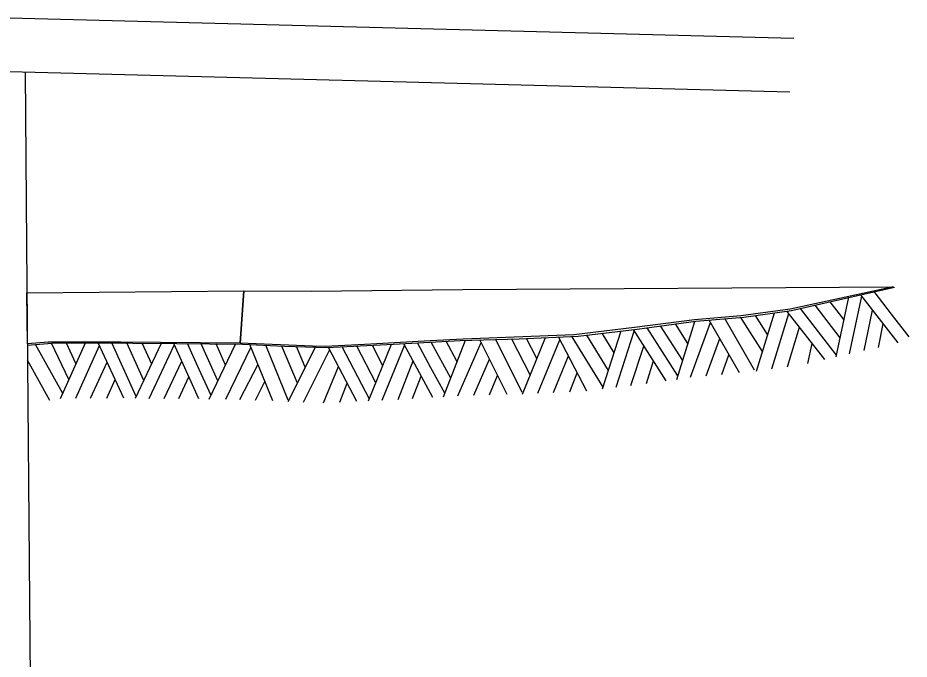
# Model space of a CAD drawing. Extents: x 3250478 to 3288318, y 788638 to 816472.
# Drawn here: x 3266413 to 3267894, y 809116 to 810182 of the extents above; entities that cross this region are included whole.
import ezdxf

# ---------------------------------------------------------------- set-up
doc = ezdxf.new("R2010")
doc.units = 0
doc.layers.add('V-ANNO-SYMB', color=7, linetype='Continuous')

msp = doc.modelspace()

# ---------------------------------------------------------------- linework, layer by layer
at = {"layer": 'V-ANNO-SYMB'}
for p, q in [((3266398.1, 810182.2), (3267702, 810148.2)), ((3266398.9, 810092.7), (3267695.3, 810058.9)), ((3266424.8, 810092.1), (3266427.2, 809805.2)), ((3266427.2, 809805.2), (3266433.8, 809018.1)), ((3267875.4, 809641.7), (3267813.6, 809721.9)), ((3267864.5, 809689.6), (3267835.9, 809727)), ((3267785.7, 809679.9), (3267762.4, 809710.3)), ((3267772.4, 809618.4), (3267793.5, 809717.7)), ((3267794.7, 809623.4), (3267815.1, 809719.3)), ((3267640.4, 809595), (3267669.9, 809691.8)), ((3267665.5, 809598.5), (3267693.7, 809690.5)), ((3267753.5, 809614.1), (3267691.2, 809694.2)), ((3267773.2, 809621.5), (3267713.1, 809699.1)), ((3267779.3, 809650.1), (3267737.4, 809704.6)), ((3267819.2, 809629), (3267833.2, 809696.2)), ((3267507.9, 809580.9), (3267537.7, 809677.6)), ((3267530.6, 809584.9), (3267563.6, 809675.7)), ((3267611.9, 809591.9), (3267561.3, 809679.8)), ((3267636.6, 809596.7), (3267587.7, 809682.1)), ((3267650.2, 809627.7), (3267614.2, 809684.1)), ((3267658.4, 809655.9), (3267638.5, 809687.5)), ((3267893.9, 809651.8), (3267864.5, 809689.6)), ((3267384, 809565.4), (3267415.5, 809661.9)), ((3267406.7, 809568), (3267437.1, 809661.2)), ((3267490.3, 809578.5), (3267435.9, 809663.9)), ((3267483.8, 809627.2), (3267458.5, 809666.9)), ((3267517.7, 809612.7), (3267480.9, 809670)), ((3267526.3, 809640.7), (3267505.8, 809673.3)), ((3267691.5, 809602.1), (3267711.4, 809668.1)), ((3267842.8, 809634.3), (3267850.9, 809673.3)), ((3267119.8, 809552.3), (3267156.8, 809646.5)), ((3267225.6, 809556.1), (3267180.5, 809646.8)), ((3267250.7, 809559.3), (3267207, 809647.5)), ((3267264.3, 809588.6), (3267233.5, 809648)), ((3267251.5, 809556.8), (3267289.7, 809650.6)), ((3267275, 809615.9), (3267258, 809649.1)), ((3267276.8, 809558), (3267313.2, 809647.1)), ((3267358.4, 809561.8), (3267311, 809651.6)), ((3267385.1, 809568.4), (3267333.6, 809651.9)), ((3267394.2, 809596.1), (3267358.3, 809654.8)), ((3267403.7, 809625.1), (3267383.8, 809657.8)), ((3267556.7, 809587.2), (3267579.1, 809648.9)), ((3266487.5, 809557.8), (3266442.3, 809639.1)), ((3266497.6, 809580.7), (3266468.8, 809641.1)), ((3266483.8, 809549.4), (3266525, 809641.9)), ((3266509.2, 809607.7), (3266493.3, 809641.4)), ((3266509.2, 809549.8), (3266548.4, 809637.7)), ((3266588.9, 809549.8), (3266546.4, 809641.9)), ((3266609.6, 809552.9), (3266568.9, 809641.8)), ((3266622, 809579.1), (3266593.7, 809641.7)), ((3266608.1, 809549.7), (3266651.4, 809641.5)), ((3266635.1, 809606.5), (3266619.4, 809641.4)), ((3266630.9, 809549.5), (3266672.7, 809638.2)), ((3266713.4, 809548.7), (3266671.9, 809641)), ((3266713.9, 809597.8), (3266694.7, 809640.8)), ((3266745.3, 809578.6), (3266717.3, 809640.5)), ((3266730.9, 809548.5), (3266774.6, 809639.8)), ((3266757.9, 809604.9), (3266742.4, 809640.2)), ((3266758.3, 809548.1), (3266800.2, 809635.2)), ((3266836.7, 809545.3), (3266798.3, 809639.1)), ((3266861.9, 809546.7), (3266824.8, 809637.9)), ((3266877.3, 809574.9), (3266851.3, 809636.5)), ((3266862.1, 809544.3), (3266907.5, 809634.8)), ((3266890.1, 809601.4), (3266875.8, 809635.8)), ((3266976.1, 809544.6), (3266928.8, 809634.3)), ((3266996.8, 809548.4), (3266951.4, 809635.4)), ((3267007.8, 809575.6), (3266976.2, 809636.5)), ((3266995.5, 809545.5), (3267033.7, 809639.5)), ((3267019.4, 809603.7), (3267001.8, 809637.7)), ((3267018.3, 809546.5), (3267055.2, 809637.4)), ((3267102.2, 809551.2), (3267054.2, 809640.4)), ((3267099.2, 809600.2), (3267077, 809641.8)), ((3267132, 809583.3), (3267099.5, 809643.1)), ((3267142.6, 809610.5), (3267124.6, 809644.6)), ((3267144.1, 809554), (3267182.6, 809642.6)), ((3267431.6, 809571), (3267452.7, 809636.4)), ((3267725.7, 809607.8), (3267732.5, 809640.9)), ((3266887.5, 809543.5), (3266930.7, 809629.5)), ((3267303.1, 809559.2), (3267327.6, 809620.1)), ((3267509.7, 809586.9), (3267483.8, 809627.2)), ((3267582.6, 809589.4), (3267594.3, 809622.2)), ((3266466.1, 809545.9), (3266428.8, 809612.8)), ((3266533.6, 809550.1), (3266561.3, 809609.6)), ((3266656, 809549.3), (3266685.1, 809611.5)), ((3266781.4, 809547.9), (3266811.9, 809606.2)), ((3266920.8, 809542), (3266945.4, 809602.8)), ((3267044.6, 809547.8), (3267069.4, 809611.9)), ((3267170.3, 809554.7), (3267196.4, 809615)), ((3267457.3, 809574.1), (3267468.8, 809612.2)), ((3266733.7, 809554.2), (3266713.9, 809597.8)), ((3267068.8, 809549.2), (3267083.2, 809586.4)), ((3267122, 809558.1), (3267099.2, 809600.2)), ((3267196.3, 809555.3), (3267210, 809587.4)), ((3267329.9, 809560.5), (3267342.4, 809591.9)), ((3266560.4, 809549.9), (3266574.6, 809580.7)), ((3266680, 809549.1), (3266697, 809585.1)), ((3266807.4, 809546.7), (3266823.4, 809577.7)), ((3266947.6, 809543.2), (3266960.2, 809574.7))]:
    msp.add_line(p, q, dxfattribs=at)
msp.add_lwpolyline([(3266428.6, 809638.1), (3266469.1, 809641.1), (3266530.3, 809642), (3266603.6, 809641.6), (3266676.9, 809641), (3266731.4, 809640.4), (3266786, 809639.7), (3266856, 809636.4), (3266926, 809634.2), (3267036.7, 809639.4), (3267147.5, 809646), (3267245.6, 809648.5), (3267343.6, 809653.1), (3267441.7, 809664.7), (3267539.6, 809677.9), (3267619.2, 809684.8), (3267698.1, 809695.7), (3267783.9, 809715.2), (3267869.7, 809734.7)], dxfattribs=at)
for points in [[(3266900.4, 809727.9), (3267151.7, 809730.5), (3267867.6, 809735), (3267696.2, 809697.9), (3267614.3, 809686.7), (3267537.2, 809680), (3267437.5, 809667.1), (3267336.6, 809655.1), (3267152.8, 809648.2), (3267097.7, 809645.2), (3266999.2, 809639.8), (3266923.8, 809635.8), (3266902.1, 809636.5), (3266782.2, 809641.3), (3266788.1, 809728.3)], [(3266427.9, 809725.2), (3266788.1, 809728.3), (3266782.2, 809641.3), (3266583.9, 809643), (3266481.9, 809643), (3266463.3, 809642.8), (3266428.6, 809640.2)]]:
    msp.add_lwpolyline(points, close=True, dxfattribs=at)

doc.saveas('drawing.dxf')
